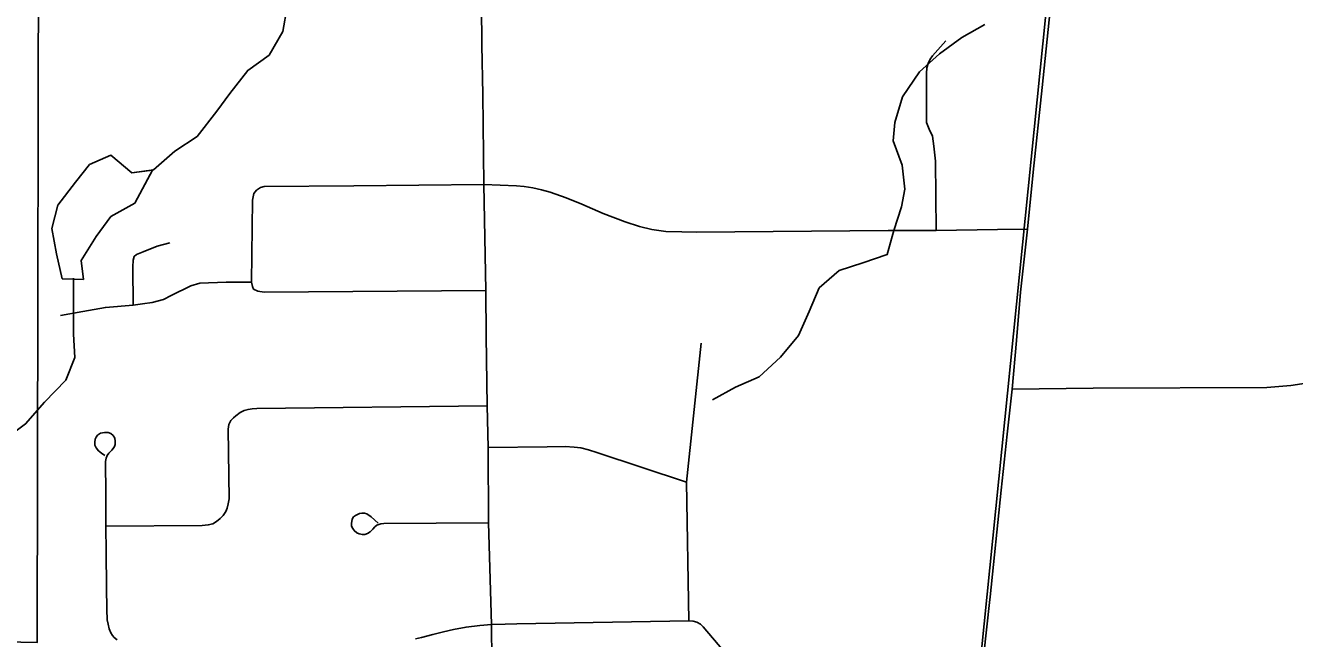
# Model space of a CAD drawing. Extents: x 0 to 34, y 0 to 22.
# Drawn here: x 4.4257 to 4.7668, y 16.0766 to 16.2415 of the extents above; entities that cross this region are included whole.
import ezdxf

# ---------------------------------------------------------------- set-up
doc = ezdxf.new("R2010")
doc.units = 0
for name, color, linetype in [('GM_X_City_Street', 7, 'Continuous'), ('GM_X_Corporation', 7, 'Continuous'), ('GM_X_County_Road', 7, 'Continuous'), ('GM_X_Minor_Lake', 7, 'Continuous'), ('GM_X_Minor_River', 7, 'Continuous'), ('GM_X_Rail_Line', 7, 'Continuous'), ('GM_X_US_Route', 7, 'Continuous')]:
    doc.layers.add(name, color=color, linetype=linetype)

msp = doc.modelspace()

# ---------------------------------------------------------------- linework, layer by layer
at = {"layer": 'GM_X_City_Street'}
msp.add_line((4.5498, 16.13926), (4.55005, 16.12802), dxfattribs=at)
for points in [[(4.67053, 16.18639), (4.67033, 16.20506), (4.66989, 16.2091), (4.66949, 16.21173), (4.66859, 16.21364), (4.66793, 16.21546), (4.66787, 16.22862), (4.66798, 16.23012), (4.66836, 16.23125), (4.66891, 16.23246), (4.66949, 16.23333), (4.6731, 16.23741)], [(4.48785, 16.1972), (4.48894, 16.1979), (4.48984, 16.19822), (4.51398, 16.19842), (4.54891, 16.19872), (4.55774, 16.19842), (4.55976, 16.19819), (4.56208, 16.19782), (4.5644, 16.1973), (4.56679, 16.1967), (4.57106, 16.1952), (4.57524, 16.19348), (4.581, 16.19094), (4.58692, 16.18869), (4.59073, 16.18742), (4.5941, 16.18667), (4.59784, 16.18615), (4.6021, 16.186), (4.60606, 16.18596), (4.65761, 16.18638), (4.67053, 16.18639), (4.68697, 16.18661), (4.69501, 16.18672)], [(4.48703, 16.1706), (4.48671, 16.1713), (4.48645, 16.17247), (4.48671, 16.19452), (4.48709, 16.19637), (4.48785, 16.1972)], [(4.45471, 16.1663), (4.4546, 16.17661), (4.45466, 16.1784), (4.45498, 16.17942), (4.45556, 16.17993), (4.45735, 16.18064), (4.46116, 16.18218), (4.46451, 16.18307)], [(4.43512, 16.16355), (4.44112, 16.1646), (4.44723, 16.16571), (4.45471, 16.1663), (4.45721, 16.16667), (4.45981, 16.16706), (4.46285, 16.16778), (4.4649, 16.16894), (4.47014, 16.17149), (4.47263, 16.17226), (4.47967, 16.17252), (4.48645, 16.17247)], [(4.48703, 16.1706), (4.48817, 16.17009), (4.48984, 16.16983), (4.54944, 16.17026)], [(4.604, 16.08144), (4.6034, 16.11874), (4.60737, 16.15609)], [(4.69092, 16.14369), (4.71266, 16.14399), (4.75936, 16.14417), (4.76579, 16.14468), (4.76998, 16.14536)], [(4.44733, 16.10689), (4.47324, 16.10705), (4.47486, 16.10722), (4.47609, 16.1075), (4.47709, 16.10811), (4.47803, 16.10891), (4.47888, 16.10978), (4.47957, 16.11084), (4.47994, 16.11173), (4.48024, 16.11288), (4.48044, 16.11419), (4.48019, 16.13294), (4.48039, 16.13423), (4.48088, 16.13527), (4.48163, 16.13602), (4.48228, 16.13657), (4.48342, 16.13741), (4.48449, 16.13797), (4.48556, 16.13826), (4.48666, 16.13841), (4.48795, 16.1385), (4.5498, 16.13926)], [(4.44961, 16.0769), (4.44909, 16.07751), (4.44865, 16.07821), (4.44826, 16.07926), (4.44791, 16.08049), (4.44773, 16.08171), (4.44756, 16.08447), (4.4475, 16.09051), (4.4474, 16.09992), (4.44733, 16.10689), (4.44729, 16.11558), (4.44726, 16.12425), (4.44739, 16.12512), (4.4477, 16.12591), (4.44813, 16.12652), (4.44894, 16.1273), (4.44934, 16.1278), (4.44962, 16.1283), (4.4498, 16.12884), (4.44985, 16.12972), (4.44972, 16.1305), (4.44929, 16.13123), (4.44869, 16.13177), (4.44793, 16.13207), (4.44699, 16.1321), (4.44591, 16.13186), (4.44513, 16.13132), (4.44472, 16.13082), (4.44449, 16.1303), (4.44434, 16.12949), (4.44439, 16.12861), (4.4447, 16.12792), (4.44537, 16.12709), (4.44615, 16.12653), (4.4471, 16.12584)], [(4.55005, 16.12802), (4.56598, 16.12821), (4.57082, 16.12825), (4.57324, 16.12815), (4.57499, 16.12792), (4.57702, 16.1274), (4.57929, 16.1267), (4.6034, 16.11874)], [(4.52049, 16.10764), (4.51862, 16.10939), (4.51752, 16.11016), (4.51686, 16.11033), (4.51615, 16.11038), (4.51554, 16.11027), (4.51493, 16.11005), (4.51439, 16.10978), (4.51389, 16.10934), (4.51356, 16.10873), (4.51334, 16.10758), (4.5134, 16.10697), (4.5135, 16.10648), (4.51405, 16.10571), (4.51477, 16.10511), (4.51538, 16.10483), (4.51631, 16.10461), (4.51697, 16.10467), (4.51763, 16.10489), (4.51834, 16.10533), (4.51906, 16.10604), (4.51966, 16.1067), (4.52021, 16.10714), (4.52071, 16.10736), (4.52125, 16.10752), (4.52202, 16.10758), (4.55022, 16.10774)], [(4.53057, 16.07657), (4.53219, 16.07692), (4.53525, 16.07771), (4.53805, 16.07845), (4.54076, 16.07906), (4.54417, 16.07972), (4.54781, 16.08016), (4.55096, 16.08042), (4.55467, 16.08054), (4.5578, 16.08065), (4.604, 16.08144), (4.60523, 16.08128), (4.60615, 16.08105), (4.60715, 16.08052), (4.60784, 16.07982), (4.61952, 16.06608)], [(4.44961, 16.0769), (4.45036, 16.07633)]]:
    msp.add_lwpolyline(points, dxfattribs=at)
at = {"layer": 'GM_X_Corporation'}
msp.add_lwpolyline([(3.94361, 16.26462), (4.11505, 16.26726), (4.11454, 16.22149), (4.2453, 16.21837), (4.24646, 16.15685), (4.29266, 16.15471), (4.29296, 16.07558), (4.38498, 16.07652), (4.4289, 16.07563), (4.42931, 16.30984), (4.29207, 16.30987), (4.29205, 16.31477), (4.11679, 16.3141), (4.11665, 16.34924), (4.29192, 16.34991), (4.292, 16.32984), (4.42934, 16.3298), (4.42977, 16.57664), (4.55752, 16.57514), (4.55823, 16.48812), (4.70793, 16.4887), (4.70748, 16.46102), (4.70703, 16.39411), (5.06497, 16.39937)], dxfattribs=at)
at = {"layer": 'GM_X_County_Road'}
msp.add_line((4.55005, 16.12802), (4.5498, 16.13926), dxfattribs=at)
for points in [[(4.5498, 16.13926), (4.54957, 16.15794), (4.54944, 16.17026), (4.54891, 16.19872), (4.54862, 16.22296), (4.54836, 16.23623), (4.54817, 16.25754), (4.54789, 16.26755), (4.54795, 16.27261)], [(4.5511, 16.0706), (4.55096, 16.08042), (4.55022, 16.10774), (4.55005, 16.12802)]]:
    msp.add_lwpolyline(points, dxfattribs=at)
at = {"layer": 'GM_X_Minor_Lake'}
for points in [[(4.4599, 16.20263), (4.45433, 16.20189), (4.44865, 16.20663), (4.44298, 16.20416), (4.4392, 16.19941), (4.43447, 16.19315), (4.43277, 16.18689), (4.4341, 16.18006), (4.43561, 16.17342), (4.44129, 16.17323)], [(4.46016, 16.20267), (4.45433, 16.20189), (4.44865, 16.20663), (4.44298, 16.20416), (4.4392, 16.19941), (4.43447, 16.19315), (4.43277, 16.18689), (4.4341, 16.18006), (4.43561, 16.17342), (4.44129, 16.17323)], [(4.44129, 16.17323), (4.44072, 16.17835), (4.44469, 16.18481), (4.44866, 16.19012), (4.45509, 16.19373), (4.45999, 16.20279)], [(4.44129, 16.17323), (4.44072, 16.17835), (4.44469, 16.18481), (4.44866, 16.19012), (4.45509, 16.19373), (4.4599, 16.20263)]]:
    msp.add_lwpolyline(points, dxfattribs=at)
at = {"layer": 'GM_X_Minor_River'}
for points in [[(4.52703, 16.31294), (4.52282, 16.30677), (4.52241, 16.29993), (4.51915, 16.29378), (4.5176, 16.28711), (4.51207, 16.28091), (4.51238, 16.2756), (4.51347, 16.26955), (4.50943, 16.26434), (4.50444, 16.25891), (4.49911, 16.25233), (4.49603, 16.24657), (4.49486, 16.2399), (4.49122, 16.23356), (4.48546, 16.22944), (4.48068, 16.22326), (4.4772, 16.21843), (4.47187, 16.21167), (4.46591, 16.20773), (4.46016, 16.20267)], [(4.68354, 16.2418), (4.67738, 16.23824), (4.67143, 16.23393), (4.66605, 16.22906), (4.66148, 16.22231), (4.65937, 16.21543), (4.65892, 16.21049), (4.66134, 16.20391), (4.66205, 16.19747), (4.66122, 16.19271), (4.65909, 16.1864), (4.65735, 16.17991), (4.65078, 16.17767), (4.6444, 16.17562), (4.63903, 16.17094), (4.63633, 16.16462), (4.63346, 16.1581), (4.62868, 16.1523), (4.62293, 16.14704), (4.61657, 16.14424), (4.61041, 16.14087)], [(4.38507, 16.09467), (4.38849, 16.09657), (4.39038, 16.10284), (4.39075, 16.10967), (4.39056, 16.11612), (4.39585, 16.12068), (4.4002, 16.126), (4.40702, 16.12639), (4.41326, 16.13095), (4.42008, 16.13019), (4.42575, 16.13438), (4.43086, 16.14026), (4.43654, 16.14615), (4.43899, 16.15223), (4.43861, 16.15849), (4.4386, 16.16513), (4.43862, 16.17352)]]:
    msp.add_lwpolyline(points, dxfattribs=at)
at = {"layer": 'GM_X_Rail_Line'}
msp.add_lwpolyline([(4.43685, 15.66093), (4.44526, 15.70389), (4.44575, 15.72213), (4.44738, 15.72375), (4.67295, 15.72553), (4.67232, 15.9707), (4.70157, 16.26056), (4.70968, 16.34189), (4.71249, 16.52531), (4.71483, 16.58077), (4.72207, 16.68209), (4.72875, 16.7399), (4.76791, 17.00293), (4.79375, 17.14663)], dxfattribs=at)
at = {"layer": 'GM_X_US_Route'}
for points in [[(4.68484, 16.08638), (4.685, 16.08787), (4.68794, 16.11659), (4.6896, 16.13165), (4.69092, 16.14369), (4.69206, 16.15684), (4.69319, 16.16978), (4.69501, 16.18672), (4.69653, 16.20209), (4.69896, 16.22484), (4.70061, 16.24042), (4.70233, 16.25694), (4.70356, 16.26876)], [(4.68212, 16.06158), (4.68247, 16.06507), (4.68484, 16.08638)]]:
    msp.add_lwpolyline(points, dxfattribs=at)

doc.saveas('drawing.dxf')
